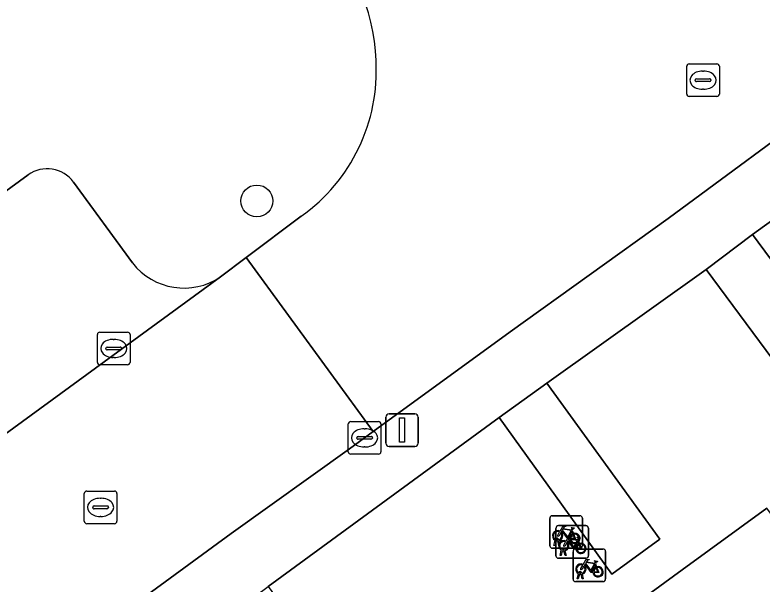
# Model space of a CAD drawing. Extents: x 159039 to 160102, y 381214 to 382524.
# Drawn here: x 159706.34 to 159729.26, y 382254.46 to 382271.94 of the extents above; entities that cross this region are included whole.
import ezdxf

# ---------------------------------------------------------------- set-up
doc = ezdxf.new("R2010")
doc.units = 0
for name, color, linetype in [('IMGEO_Boom', 7, 'Continuous'), ('IMGEO_Fietsenrek', 7, 'Continuous'), ('IMGEO_Groenvoorziening', 7, 'Continuous'), ('IMGEO_Kolk', 7, 'Continuous'), ('IMGEO_Lichtmast', 7, 'Continuous'), ('IMGEO_Pand', 7, 'Continuous'), ('IMGEO_Parkeervlak_open', 7, 'Continuous'), ('IMGEO_Rijbaan_lokaal_open', 7, 'Continuous'), ('IMGEO_Rioolput', 7, 'Continuous'), ('IMGEO_Voetpad_open', 7, 'Continuous')]:
    doc.layers.add(name, color=color, linetype=linetype)

msp = doc.modelspace()

# ---------------------------------------------------------------- linework, layer by layer
at = {"layer": 'IMGEO_Boom'}
msp.add_circle((159713.757, 382266.225), 0.489, dxfattribs=at)
at = {"layer": 'IMGEO_Fietsenrek'}
for p, q in [((159722.744, 382255.637), (159722.744, 382256.478)), ((159722.744, 382256.478), (159722.744, 382255.637)), ((159722.819, 382256.562), (159723.66, 382256.562)), ((159723.66, 382256.562), (159722.819, 382256.562)), ((159723.744, 382256.487), (159723.744, 382255.646)), ((159723.744, 382255.646), (159723.744, 382256.487)), ((159722.931, 382255.331), (159722.931, 382256.172)), ((159722.931, 382256.172), (159722.931, 382255.331)), ((159723.006, 382256.256), (159723.847, 382256.256)), ((159723.847, 382256.256), (159723.006, 382256.256)), ((159723.931, 382256.181), (159723.931, 382255.34)), ((159723.931, 382255.34), (159723.931, 382256.181)), ((159723.431, 382256.111), (159723.467, 382256.016)), ((159722.871, 382255.646), (159722.91, 382255.806)), ((159722.94, 382255.794), (159722.905, 382255.646)), ((159722.982, 382255.818), (159722.981, 382255.822)), ((159723.023, 382255.646), (159722.989, 382255.788)), ((159723.013, 382255.829), (159723.014, 382255.822)), ((159723.021, 382255.792), (159723.056, 382255.646)), ((159723.618, 382255.805), (159723.654, 382255.71)), ((159723.669, 382255.562), (159722.828, 382255.562)), ((159722.828, 382255.562), (159723.669, 382255.562)), ((159722.905, 382255.646), (159722.871, 382255.646)), ((159723.056, 382255.646), (159723.023, 382255.646)), ((159723.058, 382255.34), (159723.097, 382255.5)), ((159723.127, 382255.488), (159723.092, 382255.34)), ((159723.169, 382255.512), (159723.168, 382255.516)), ((159723.21, 382255.34), (159723.176, 382255.482)), ((159723.2, 382255.523), (159723.201, 382255.516)), ((159723.208, 382255.486), (159723.243, 382255.34)), ((159723.531, 382255.538), (159724.372, 382255.538)), ((159724.372, 382255.538), (159723.531, 382255.538)), ((159724.456, 382255.463), (159724.456, 382254.622)), ((159724.456, 382254.622), (159724.456, 382255.463)), ((159723.856, 382255.256), (159723.015, 382255.256)), ((159723.015, 382255.256), (159723.856, 382255.256)), ((159723.092, 382255.34), (159723.058, 382255.34)), ((159723.243, 382255.34), (159723.21, 382255.34)), ((159723.456, 382254.613), (159723.456, 382255.454)), ((159723.456, 382255.454), (159723.456, 382254.613)), ((159724.143, 382255.087), (159724.179, 382254.992)), ((159723.583, 382254.622), (159723.622, 382254.782)), ((159723.694, 382254.794), (159723.693, 382254.798)), ((159723.725, 382254.805), (159723.726, 382254.798)), ((159723.617, 382254.622), (159723.583, 382254.622)), ((159723.652, 382254.77), (159723.617, 382254.622)), ((159723.735, 382254.622), (159723.701, 382254.764)), ((159723.733, 382254.768), (159723.768, 382254.622)), ((159723.768, 382254.622), (159723.735, 382254.622)), ((159724.381, 382254.538), (159723.54, 382254.538)), ((159723.54, 382254.538), (159724.381, 382254.538))]:
    msp.add_line(p, q, dxfattribs=at)
for points in [[(159723.057, 382256.088), (159723.152, 382256.252), (159723.238, 382256.238), (159723.24, 382256.229), (159723.184, 382256.218), (159723.157, 382256.173), (159723.413, 382256.132)], [(159723.4, 382256.107), (159723.143, 382256.148), (159723.126, 382256.119), (159723.293, 382255.899), (159723.4, 382256.107)], [(159723.413, 382256.132), (159723.438, 382256.181), (159723.432, 382256.185), (159723.409, 382256.189), (159723.397, 382256.196), (159723.396, 382256.199), (159723.398, 382256.204), (159723.493, 382256.189), (159723.495, 382256.179), (159723.485, 382256.166), (159723.473, 382256.16), (159723.459, 382256.166), (159723.431, 382256.111)], [(159723.078, 382256.036), (159723.026, 382255.946), (159722.986, 382255.921), (159722.987, 382255.968), (159723.042, 382256.062)], [(159723.353, 382255.844), (159723.303, 382255.844), (159723.112, 382256.095), (159723.093, 382256.063)], [(159723.244, 382255.782), (159723.339, 382255.946), (159723.425, 382255.932), (159723.427, 382255.923), (159723.371, 382255.912), (159723.344, 382255.867), (159723.6, 382255.826)], [(159723.448, 382256.009), (159723.418, 382256.086), (159723.309, 382255.868), (159723.352, 382255.868)], [(159723.382, 382255.868), (159723.502, 382255.867), (159723.458, 382255.981)], [(159723.478, 382255.988), (159723.533, 382255.843), (159723.383, 382255.843)], [(159723.265, 382255.73), (159723.213, 382255.64), (159723.173, 382255.615), (159723.174, 382255.662), (159723.229, 382255.756)], [(159723.54, 382255.538), (159723.49, 382255.538), (159723.299, 382255.789), (159723.28, 382255.757)], [(159723.587, 382255.801), (159723.33, 382255.842), (159723.313, 382255.813), (159723.48, 382255.593), (159723.587, 382255.801)], [(159723.635, 382255.703), (159723.605, 382255.78), (159723.496, 382255.562), (159723.539, 382255.562)], [(159723.6, 382255.826), (159723.625, 382255.875), (159723.619, 382255.879), (159723.596, 382255.883), (159723.584, 382255.89), (159723.583, 382255.893), (159723.585, 382255.898), (159723.68, 382255.883), (159723.682, 382255.873), (159723.672, 382255.86), (159723.66, 382255.854), (159723.646, 382255.86), (159723.618, 382255.805)], [(159723.569, 382255.562), (159723.689, 382255.561), (159723.645, 382255.675)], [(159723.665, 382255.682), (159723.72, 382255.537), (159723.57, 382255.537)], [(159723.79, 382255.012), (159723.738, 382254.922), (159723.698, 382254.897), (159723.699, 382254.944), (159723.754, 382255.038)], [(159723.769, 382255.064), (159723.864, 382255.228), (159723.95, 382255.214), (159723.952, 382255.205), (159723.896, 382255.194), (159723.869, 382255.149), (159724.125, 382255.108)], [(159724.065, 382254.82), (159724.015, 382254.82), (159723.824, 382255.071), (159723.805, 382255.039)], [(159724.112, 382255.083), (159723.855, 382255.124), (159723.838, 382255.095), (159724.005, 382254.875), (159724.112, 382255.083)], [(159724.16, 382254.985), (159724.13, 382255.062), (159724.021, 382254.844), (159724.064, 382254.844)], [(159724.125, 382255.108), (159724.15, 382255.157), (159724.144, 382255.161), (159724.121, 382255.165), (159724.109, 382255.172), (159724.108, 382255.175), (159724.11, 382255.18), (159724.205, 382255.165), (159724.207, 382255.155), (159724.197, 382255.142), (159724.185, 382255.136), (159724.171, 382255.142), (159724.143, 382255.087)], [(159724.094, 382254.844), (159724.214, 382254.843), (159724.17, 382254.957)], [(159724.19, 382254.964), (159724.245, 382254.819), (159724.095, 382254.819)]]:
    msp.add_lwpolyline(points, dxfattribs=at)
for centre, radius, start, end in [((159722.822, 382256.484), 0.0779, 92.4484, 184.2845), ((159722.822, 382256.484), 0.0779, 92.4484, 184.2845), ((159723.666, 382256.484), 0.0779, 2.4484, 94.2845), ((159723.666, 382256.484), 0.0779, 2.4484, 94.2845), ((159723.009, 382256.178), 0.0779, 92.4484, 184.2845), ((159723.009, 382256.178), 0.0779, 92.4484, 184.2845), ((159723.853, 382256.178), 0.0779, 2.4484, 94.2845), ((159723.853, 382256.178), 0.0779, 2.4484, 94.2845), ((159722.984, 382255.947), 0.159, 62.6766, 242.1369), ((159722.984, 382255.947), 0.129, 63.3192, 238.903), ((159722.984, 382255.947), 0.129, 283.6043, 43.4302), ((159722.984, 382255.947), 0.159, 283.5766, 46.6042), ((159723.511, 382255.863), 0.159, 113.3408, 178.3217), ((159723.511, 382255.863), 0.159, 187.0065, 105.7708), ((159723.511, 382255.863), 0.129, 113.923, 177.9556), ((159723.511, 382255.863), 0.129, 188.6715, 104.5883), ((159722.964, 382255.818), 0.0499, 12.8025, 158.6934), ((159722.984, 382255.947), 0.159, 253.9967, 271.7867), ((159722.964, 382255.818), 0.0174, 12.8025, 163.4502), ((159722.984, 382255.947), 0.129, 253.415, 269.0204), ((159723.171, 382255.641), 0.159, 62.6766, 242.1369), ((159723.171, 382255.641), 0.129, 63.3192, 238.903), ((159723.171, 382255.641), 0.129, 283.6043, 43.4302), ((159723.171, 382255.641), 0.159, 283.5766, 46.6042), ((159723.698, 382255.557), 0.159, 113.3408, 178.3217), ((159723.698, 382255.557), 0.159, 187.0065, 105.7708), ((159722.822, 382255.64), 0.0779, 182.4484, 274.2845), ((159722.822, 382255.64), 0.0779, 182.4484, 274.2845), ((159723.151, 382255.512), 0.0499, 12.8025, 158.6934), ((159723.171, 382255.641), 0.159, 253.9967, 271.7867), ((159723.151, 382255.512), 0.0174, 12.8025, 163.4502), ((159723.171, 382255.641), 0.129, 253.415, 269.0204), ((159723.534, 382255.46), 0.0779, 92.4484, 184.2845), ((159723.534, 382255.46), 0.0779, 92.4484, 184.2845), ((159723.698, 382255.557), 0.129, 113.923, 177.9556), ((159723.698, 382255.557), 0.129, 188.6715, 104.5883), ((159723.666, 382255.64), 0.0779, 272.4484, 4.2845), ((159723.666, 382255.64), 0.0779, 272.4484, 4.2845), ((159724.378, 382255.46), 0.0779, 2.4484, 94.2845), ((159724.378, 382255.46), 0.0779, 2.4484, 94.2845), ((159723.009, 382255.334), 0.0779, 182.4484, 274.2845), ((159723.009, 382255.334), 0.0779, 182.4484, 274.2845), ((159723.853, 382255.334), 0.0779, 272.4484, 4.2845), ((159723.853, 382255.334), 0.0779, 272.4484, 4.2845), ((159723.696, 382254.923), 0.159, 62.6766, 242.1369), ((159723.696, 382254.923), 0.129, 63.3192, 238.903), ((159723.696, 382254.923), 0.129, 283.6043, 43.4302), ((159723.696, 382254.923), 0.159, 283.5766, 46.6042), ((159723.676, 382254.794), 0.0499, 12.8025, 158.6934), ((159723.676, 382254.794), 0.0174, 12.8025, 163.4502), ((159723.696, 382254.923), 0.129, 253.415, 269.0204), ((159724.223, 382254.839), 0.159, 113.3408, 178.3217), ((159724.223, 382254.839), 0.159, 187.0065, 105.7708), ((159724.223, 382254.839), 0.129, 113.923, 177.9556), ((159724.223, 382254.839), 0.129, 188.6715, 104.5883), ((159723.534, 382254.616), 0.0779, 182.4484, 274.2845), ((159723.534, 382254.616), 0.0779, 182.4484, 274.2845), ((159723.696, 382254.923), 0.159, 253.9967, 271.7867), ((159724.378, 382254.616), 0.0779, 272.4484, 4.2845), ((159724.378, 382254.616), 0.0779, 272.4484, 4.2845)]:
    msp.add_arc(centre, radius, start, end, dxfattribs=at)
at = {"layer": 'IMGEO_Groenvoorziening'}
for points in [[(159728.958, 382265.196), (159727.544, 382264.125), (159731.02, 382259.426), (159732.445, 382260.48)], [(159722.653, 382260.626), (159721.192, 382259.577), (159724.648, 382254.77), (159726.114, 382255.837)]]:
    msp.add_lwpolyline(points, close=True, dxfattribs=at)
at = {"layer": 'IMGEO_Kolk'}
for p, q in [((159708.866, 382261.27), (159708.866, 382262.122)), ((159708.941, 382262.196), (159709.793, 382262.196)), ((159709.867, 382262.122), (159709.867, 382261.27)), ((159709.354, 382261.976), (159709.379, 382261.976)), ((159709.125, 382261.69), (159709.125, 382261.702)), ((159709.563, 382261.653), (159709.165, 382261.653)), ((159709.168, 382261.739), (159709.566, 382261.739)), ((159709.609, 382261.702), (159709.609, 382261.69)), ((159709.793, 382261.196), (159708.941, 382261.196)), ((159709.377, 382261.416), (159709.352, 382261.416)), ((159716.562, 382258.525), (159716.562, 382259.377)), ((159716.637, 382259.451), (159717.489, 382259.451)), ((159717.563, 382259.377), (159717.563, 382258.525)), ((159717.05, 382259.231), (159717.075, 382259.231)), ((159716.821, 382258.945), (159716.821, 382258.957)), ((159717.259, 382258.908), (159716.861, 382258.908)), ((159716.864, 382258.994), (159717.262, 382258.994)), ((159717.305, 382258.957), (159717.305, 382258.945)), ((159717.073, 382258.671), (159717.048, 382258.671)), ((159717.489, 382258.451), (159716.637, 382258.451))]:
    msp.add_line(p, q, dxfattribs=at)
for points in [[(159708.866, 382261.27), (159708.866, 382262.122)], [(159708.941, 382262.196), (159709.793, 382262.196)], [(159709.867, 382262.122), (159709.867, 382261.27)], [(159709.793, 382261.196), (159708.941, 382261.196)], [(159716.562, 382258.525), (159716.562, 382259.377)], [(159716.637, 382259.451), (159717.489, 382259.451)], [(159717.563, 382259.377), (159717.563, 382258.525)], [(159717.489, 382258.451), (159716.637, 382258.451)]]:
    msp.add_lwpolyline(points, dxfattribs=at)
for centre, radius, start, end in [((159708.943, 382262.12), 0.0765, 91.552, 178.448), ((159708.943, 382262.12), 0.0765, 91.552, 178.448), ((159709.791, 382262.12), 0.0765, 1.552, 88.448), ((159709.791, 382262.12), 0.0765, 1.552, 88.448), ((159709.165, 382261.699), 0.0403, 85.8775, 175.7526), ((159709.162, 382261.689), 0.0366, 178.938, 274.7102), ((159709.566, 382261.696), 0.043, 264.8664, 352.4533), ((159709.57, 382261.701), 0.0386, 1.7309, 96.639), ((159708.943, 382261.272), 0.0765, 181.552, 268.448), ((159708.943, 382261.272), 0.0765, 181.552, 268.448), ((159709.791, 382261.272), 0.0765, 271.552, 358.448), ((159709.791, 382261.272), 0.0765, 271.552, 358.448), ((159716.639, 382259.375), 0.0765, 91.552, 178.448), ((159716.639, 382259.375), 0.0765, 91.552, 178.448), ((159717.487, 382259.375), 0.0765, 1.552, 88.448), ((159717.487, 382259.375), 0.0765, 1.552, 88.448), ((159716.861, 382258.954), 0.0403, 85.8775, 175.7526), ((159716.858, 382258.944), 0.0366, 178.938, 274.7102), ((159717.262, 382258.951), 0.043, 264.8664, 352.4533), ((159717.266, 382258.956), 0.0386, 1.7309, 96.639), ((159716.639, 382258.527), 0.0765, 181.552, 268.448), ((159716.639, 382258.527), 0.0765, 181.552, 268.448), ((159717.487, 382258.527), 0.0765, 271.552, 358.448), ((159717.487, 382258.527), 0.0765, 271.552, 358.448)]:
    msp.add_arc(centre, radius, start, end, dxfattribs=at)
for centre, major_axis, ratio, start_param, end_param in [((159709.353, 382261.696), (-0.387, 0.002), 0.722429, 4.712389, 7.853982), ((159709.378, 382261.696), (-0.39, 0.002), 0.717154, 1.570796, 4.712389), ((159717.049, 382258.951), (-0.387, 0.002), 0.722429, 4.712389, 7.853982), ((159717.074, 382258.951), (-0.39, 0.002), 0.717154, 1.570796, 4.712389)]:
    msp.add_ellipse(centre, major_axis=major_axis, ratio=ratio, start_param=start_param, end_param=end_param, dxfattribs=at)
at = {"layer": 'IMGEO_Lichtmast'}
for p, q in [((159717.715, 382258.791), (159717.715, 382259.591)), ((159717.715, 382259.591), (159717.715, 382258.791)), ((159717.815, 382259.691), (159718.605, 382259.691)), ((159718.605, 382259.691), (159717.815, 382259.691)), ((159718.705, 382259.591), (159718.705, 382258.791)), ((159718.705, 382258.791), (159718.705, 382259.591)), ((159718.605, 382258.691), (159717.815, 382258.691)), ((159717.815, 382258.691), (159718.605, 382258.691))]:
    msp.add_line(p, q, dxfattribs=at)
msp.add_lwpolyline([(159718.135, 382259.566), (159718.285, 382259.566), (159718.285, 382258.816), (159718.135, 382258.816), (159718.135, 382259.566)], dxfattribs=at)
for centre, start, end in [((159717.815, 382259.591), 90, 180), ((159717.815, 382259.591), 90, 180), ((159718.605, 382259.591), 0, 90), ((159718.605, 382259.591), 360, 90), ((159717.815, 382258.791), 180, 270), ((159717.815, 382258.791), 180, 270), ((159718.605, 382258.791), 270, 0), ((159718.605, 382258.791), 270, 0)]:
    msp.add_arc(centre, 0.1, start, end, dxfattribs=at)
at = {"layer": 'IMGEO_Pand'}
msp.add_lwpolyline([(159735.956, 382247.837), (159729.405, 382256.798), (159726.806, 382254.899), (159721.78, 382251.224), (159720.104, 382250), (159718.164, 382248.581), (159714.542, 382245.934), (159721.093, 382236.973), (159721.214, 382237.062), (159720.626, 382237.867), (159720.215, 382238.43), (159726.7, 382243.17), (159728.432, 382244.436), (159734.836, 382249.117), (159735.248, 382248.553), (159735.835, 382247.749)], close=True, dxfattribs=at)
at = {"layer": 'IMGEO_Parkeervlak_open'}
for points in [[(159706.741, 382267.024), (159672.801, 382242.195)], [(159709.939, 382264.326), (159708.133, 382266.802)], [(159673.907, 382235.577), (159712.646, 382263.896)]]:
    msp.add_lwpolyline(points, dxfattribs=at)
for centre, radius, start, end in [((159707.326, 382266.216), 0.997, 35.9782, 125.899), ((159711.521, 382265.548), 1.999, 217.6905, 304.2577)]:
    msp.add_arc(centre, radius, start, end, dxfattribs=at)
at = {"layer": 'IMGEO_Rijbaan_lokaal_open'}
msp.add_lwpolyline([(159715.121, 382265.756), (159713.43, 382264.485), (159717.325, 382259.142), (159721.527, 382262.205), (159726.371, 382265.682), (159731.397, 382269.387), (159735.045, 382272.007), (159736.176, 382272.854), (159732.225, 382278.266)], dxfattribs=at)
msp.add_lwpolyline([(159686.944, 382236.978), (159691.775, 382240.538), (159696.655, 382244.079), (159701.477, 382247.654), (159705.319, 382250.416), (159712.967, 382256.016), (159716.599, 382258.613), (159717.325, 382259.142), (159713.43, 382264.485), (159712.646, 382263.896), (159673.907, 382235.577), (159677.657, 382230.189), (159683.106, 382234.21)], close=True, dxfattribs=at)
for centre, radius, start, end in [((159711.778, 382270.386), 5.637, 1.5459, 49.6318), ((159711.95, 382270.216), 5.472, 305.4113, 3.3722)]:
    msp.add_arc(centre, radius, start, end, dxfattribs=at)
at = {"layer": 'IMGEO_Rioolput'}
for p, q in [((159726.944, 382269.507), (159726.944, 382270.359)), ((159727.019, 382270.433), (159727.871, 382270.433)), ((159727.945, 382270.359), (159727.945, 382269.507)), ((159727.432, 382270.213), (159727.457, 382270.213)), ((159727.203, 382269.927), (159727.203, 382269.939)), ((159727.246, 382269.976), (159727.644, 382269.976)), ((159727.687, 382269.939), (159727.687, 382269.927)), ((159727.641, 382269.89), (159727.243, 382269.89)), ((159727.455, 382269.653), (159727.43, 382269.653)), ((159727.871, 382269.433), (159727.019, 382269.433)), ((159708.538, 382257.317), (159709.39, 382257.317)), ((159708.463, 382256.391), (159708.463, 382257.243)), ((159708.951, 382257.097), (159708.976, 382257.097)), ((159709.464, 382257.243), (159709.464, 382256.391)), ((159708.765, 382256.86), (159709.163, 382256.86)), ((159708.722, 382256.811), (159708.722, 382256.823)), ((159709.16, 382256.774), (159708.762, 382256.774)), ((159709.206, 382256.823), (159709.206, 382256.811)), ((159708.974, 382256.537), (159708.949, 382256.537)), ((159709.39, 382256.317), (159708.538, 382256.317))]:
    msp.add_line(p, q, dxfattribs=at)
for points in [[(159726.944, 382269.507), (159726.944, 382270.359)], [(159727.019, 382270.433), (159727.871, 382270.433)], [(159727.945, 382270.359), (159727.945, 382269.507)], [(159727.871, 382269.433), (159727.019, 382269.433)], [(159708.538, 382257.317), (159709.39, 382257.317)], [(159708.463, 382256.391), (159708.463, 382257.243)], [(159709.464, 382257.243), (159709.464, 382256.391)], [(159709.39, 382256.317), (159708.538, 382256.317)]]:
    msp.add_lwpolyline(points, dxfattribs=at)
for centre, radius, start, end in [((159727.021, 382270.357), 0.0765, 91.552, 178.448), ((159727.021, 382270.357), 0.0765, 91.552, 178.448), ((159727.869, 382270.357), 0.0765, 1.552, 88.448), ((159727.869, 382270.357), 0.0765, 1.552, 88.448), ((159727.243, 382269.936), 0.0403, 85.8775, 175.7526), ((159727.24, 382269.926), 0.0366, 178.938, 274.7102), ((159727.644, 382269.933), 0.043, 264.8664, 352.4533), ((159727.648, 382269.938), 0.0386, 1.7309, 96.639), ((159727.021, 382269.509), 0.0765, 181.552, 268.448), ((159727.021, 382269.509), 0.0765, 181.552, 268.448), ((159727.869, 382269.509), 0.0765, 271.552, 358.448), ((159727.869, 382269.509), 0.0765, 271.552, 358.448), ((159708.54, 382257.241), 0.0765, 91.552, 178.448), ((159708.54, 382257.241), 0.0765, 91.552, 178.448), ((159709.388, 382257.241), 0.0765, 1.552, 88.448), ((159709.388, 382257.241), 0.0765, 1.552, 88.448), ((159708.762, 382256.82), 0.0403, 85.8775, 175.7526), ((159709.167, 382256.822), 0.0386, 1.7309, 96.639), ((159708.759, 382256.81), 0.0366, 178.938, 274.7102), ((159709.163, 382256.817), 0.043, 264.8664, 352.4533), ((159708.54, 382256.393), 0.0765, 181.552, 268.448), ((159708.54, 382256.393), 0.0765, 181.552, 268.448), ((159709.388, 382256.393), 0.0765, 271.552, 358.448), ((159709.388, 382256.393), 0.0765, 271.552, 358.448)]:
    msp.add_arc(centre, radius, start, end, dxfattribs=at)
for centre, major_axis, ratio, start_param, end_param in [((159727.431, 382269.933), (-0.387, 0.002), 0.722429, 4.712389, 7.853982), ((159727.456, 382269.933), (-0.39, 0.002), 0.717154, 1.570796, 4.712389), ((159708.95, 382256.817), (-0.387, 0.002), 0.722429, 4.712389, 7.853982), ((159708.975, 382256.817), (-0.39, 0.002), 0.717154, 1.570796, 4.712389)]:
    msp.add_ellipse(centre, major_axis=major_axis, ratio=ratio, start_param=start_param, end_param=end_param, dxfattribs=at)
at = {"layer": 'IMGEO_Voetpad_open'}
for points in [[(159736.19, 382270.412), (159740.106, 382273.272), (159738.969, 382274.865), (159736.674, 382273.227), (159736.176, 382272.854), (159735.045, 382272.007), (159731.397, 382269.387), (159726.371, 382265.682), (159721.527, 382262.205), (159717.325, 382259.142), (159716.599, 382258.613), (159712.967, 382256.016), (159705.319, 382250.416), (159701.477, 382247.654), (159696.655, 382244.079), (159691.775, 382240.538), (159686.944, 382236.978), (159683.106, 382234.21), (159677.657, 382230.189), (159676.856, 382229.597)], [(159677.833, 382225.025), (159679.282, 382228.985), (159680.452, 382229.806), (159682.754, 382231.471), (159684.287, 382232.633), (159691.489, 382237.909), (159692.928, 382238.963), (159697.813, 382242.487), (159699.24, 382243.56), (159706.442, 382248.837), (159709.827, 382251.311), (159712.905, 382253.494), (159714.107, 382254.387), (159721.192, 382259.577), (159722.653, 382260.626), (159727.544, 382264.125), (159728.958, 382265.196), (159736.19, 382270.412)], [(159736.19, 382270.412), (159728.958, 382265.196), (159732.445, 382260.48)], [(159672.801, 382242.195), (159706.741, 382267.024)], [(159708.133, 382266.802), (159709.939, 382264.326)], [(159712.646, 382263.896), (159713.43, 382264.485), (159715.121, 382265.756)], [(159731.02, 382259.426), (159727.544, 382264.125), (159722.653, 382260.626), (159726.114, 382255.837), (159724.648, 382254.77), (159721.192, 382259.577), (159714.107, 382254.387), (159717.582, 382249.644), (159716.403, 382248.773), (159712.905, 382253.494), (159709.827, 382251.311), (159713.33, 382246.503), (159709.9, 382244.044), (159706.442, 382248.837), (159699.24, 382243.56)], [(159702.028, 382236.787), (159707.018, 382240.434), (159710.582, 382243.039), (159714.542, 382245.934), (159718.164, 382248.581), (159720.104, 382250), (159721.78, 382251.224), (159726.806, 382254.899), (159729.405, 382256.798)]]:
    msp.add_lwpolyline(points, dxfattribs=at)
for centre, radius, start, end in [((159711.778, 382270.386), 5.637, 1.5459, 49.6318), ((159711.95, 382270.216), 5.472, 305.4113, 3.3722), ((159707.326, 382266.216), 0.997, 35.9782, 125.899), ((159711.521, 382265.548), 1.999, 217.6905, 304.2577)]:
    msp.add_arc(centre, radius, start, end, dxfattribs=at)

doc.saveas('drawing.dxf')
